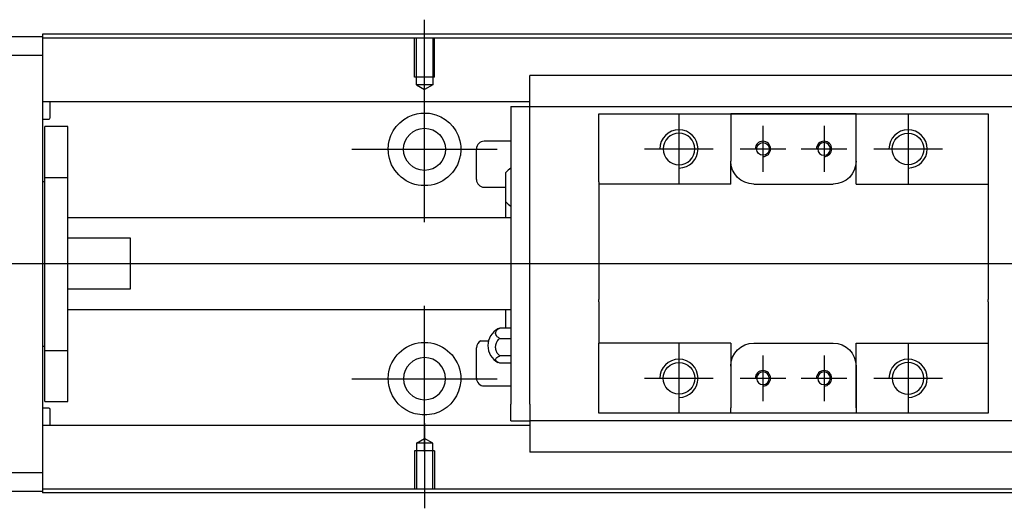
# Model space of a CAD drawing. Header units: millimetres. Extents: x -227 to 3135, y -1502 to 860.
# Tile 535 of 582: x 1141 to 1269, y -374 to -310. Entities that reach past the tile are written whole.
import ezdxf
from ezdxf.lldxf.tags import DXFTag

# ---------------------------------------------------------------- set-up
doc = ezdxf.new("R2010")
doc.units = ezdxf.units.MM
doc.layers.get('0').update_dxf_attribs({"linetype": 'CONTINUOUS'})
tags = doc.linetypes.add('DASHED', pattern=[25.72, 12.86, -12.86]).pattern_tags.tags
tags[6:7] = [DXFTag(74, 4), DXFTag(75, 0), DXFTag(340, '0'), DXFTag(46, 0.0), DXFTag(50, 0.0), DXFTag(44, 0.0), DXFTag(45, 0.0)]
tags[4:5] = [DXFTag(74, 4), DXFTag(75, 0), DXFTag(340, '0'), DXFTag(46, 0.0), DXFTag(50, 0.0), DXFTag(44, 0.0), DXFTag(45, 0.0)]

msp = doc.modelspace()

# ---------------------------------------------------------------- linework, layer by layer
for p, q in [((1193.51, -321), (1193.51, -309.88)), ((1193.51, -336.36), (1193.51, -317.31)), ((1226.81, -322.28), (1226.81, -331.28)), ((1256.81, -322.28), (1256.81, -331.28)), ((1237.81, -323.78), (1237.81, -329.78)), ((1245.81, -323.78), (1245.81, -329.78)), ((1183.99, -326.83), (1203.04, -326.83)), ((1222.31, -326.78), (1231.31, -326.78)), ((1234.81, -326.78), (1240.81, -326.78)), ((1242.81, -326.78), (1248.81, -326.78)), ((1252.31, -326.78), (1261.31, -326.78)), ((1079.52, -341.78), (1217.95, -341.78)), ((1217.95, -341.78), (1359.52, -341.78)), ((1193.51, -366.36), (1193.51, -347.31)), ((1200.89, -351.87), (1201.89, -351.87)), ((1226.81, -352.28), (1226.81, -361.28)), ((1256.81, -352.28), (1256.81, -361.28)), ((1237.81, -353.78), (1237.81, -359.78)), ((1245.81, -353.78), (1245.81, -359.78)), ((1183.99, -356.83), (1203.04, -356.83)), ((1222.31, -356.78), (1231.31, -356.78)), ((1234.81, -356.78), (1240.81, -356.78)), ((1242.81, -356.78), (1248.81, -356.78)), ((1252.31, -356.78), (1261.31, -356.78)), ((1193.51, -362.66), (1193.51, -373.78))]:
    msp.add_line(p, q)
at = {"linetype": 'Continuous'}
for p, q in [((1225.65, -311.78), (1143.51, -311.78)), ((1143.51, -311.78), (1143.51, -312.08)), ((1343.51, -311.78), (1225.65, -311.78)), ((1084.52, -312.08), (1143.51, -312.08)), ((1225.52, -312.28), (1143.51, -312.28)), ((1143.51, -312.08), (1143.51, -314.58)), ((1343.51, -312.28), (1225.52, -312.28)), ((1143.51, -314.58), (1084.52, -314.58)), ((1143.51, -314.58), (1143.51, -369.08)), ((1207.31, -317.3), (1207.31, -317.17)), ((1207.31, -317.17), (1207.31, -317.17)), ((1276.31, -317.17), (1207.31, -317.17)), ((1207.31, -320.88), (1207.31, -317.3)), ((1207.31, -320.61), (1143.51, -320.61)), ((1144.52, -322.69), (1144.52, -320.61)), ((1207.31, -321.21), (1207.31, -320.88)), ((1204.81, -321.21), (1204.81, -323.41)), ((1204.81, -321.21), (1207.31, -321.21)), ((1207.31, -322.21), (1207.31, -321.21)), ((1207.31, -321.21), (1276.31, -321.21)), ((1207.31, -323.41), (1207.31, -322.21)), ((1216.31, -323.21), (1216.31, -322.21)), ((1233.61, -322.21), (1233.61, -322.91)), ((1250.01, -322.21), (1233.61, -322.21)), ((1233.7, -322.21), (1249.92, -322.21)), ((1250.01, -322.91), (1250.01, -322.21)), ((1267.31, -322.21), (1267.31, -323.21)), ((1143.51, -322.89), (1144.32, -322.89)), ((1204.81, -323.41), (1204.81, -360.15)), ((1207.31, -323.89), (1207.31, -323.41)), ((1207.31, -323.89), (1207.31, -323.45)), ((1216.31, -331.08), (1216.31, -323.21)), ((1233.61, -322.91), (1233.61, -328.38)), ((1250.01, -331.38), (1250.01, -322.91)), ((1250.01, -328.38), (1250.01, -322.91)), ((1267.31, -323.21), (1267.31, -331.08)), ((1146.81, -323.83), (1143.81, -323.83)), ((1146.81, -323.83), (1143.81, -323.83)), ((1143.81, -330.52), (1143.81, -323.83)), ((1143.81, -330.52), (1143.81, -323.83)), ((1146.81, -330.52), (1146.81, -323.83)), ((1146.81, -330.52), (1146.81, -323.83)), ((1207.31, -359.67), (1207.31, -323.89)), ((1204.81, -325.78), (1201.31, -325.78)), ((1200.31, -330.78), (1200.31, -326.78)), ((1233.61, -331.38), (1233.61, -328.38)), ((1204.16, -333.7), (1204.16, -329.85)), ((1143.81, -331.08), (1143.51, -331.08)), ((1143.81, -331.08), (1143.51, -331.08)), ((1143.81, -353.14), (1143.81, -330.52)), ((1143.81, -330.52), (1146.81, -330.52)), ((1143.81, -353.14), (1143.81, -330.52)), ((1146.81, -353.14), (1146.81, -330.52)), ((1146.81, -353.14), (1146.81, -330.52)), ((1216.31, -331.08), (1216.31, -336.78)), ((1267.31, -331.08), (1267.31, -336.78)), ((1201.31, -331.78), (1204.16, -331.78)), ((1236.61, -331.38), (1247.01, -331.38)), ((1250.01, -331.38), (1267.31, -331.38)), ((1204.16, -335.78), (1204.16, -333.7)), ((1204.81, -335.78), (1146.82, -335.78)), ((1216.31, -336.78), (1216.31, -337.08)), ((1216.31, -337.08), (1216.31, -346.48)), ((1267.31, -336.78), (1267.31, -337.08)), ((1267.31, -337.08), (1267.31, -346.48)), ((1155.01, -338.46), (1146.82, -338.46)), ((1155.01, -345.1), (1155.01, -338.46)), ((1146.82, -345.1), (1155.01, -345.1)), ((1216.31, -346.78), (1216.31, -346.48)), ((1267.31, -346.78), (1267.31, -346.48)), ((1146.82, -347.78), (1204.81, -347.78)), ((1204.16, -350.21), (1204.16, -347.78)), ((1216.31, -346.78), (1216.31, -352.18)), ((1267.31, -346.78), (1267.31, -352.18)), ((1204.81, -350.21), (1203.35, -350.21)), ((1203.35, -351.56), (1204.81, -351.56)), ((1143.51, -352.58), (1143.81, -352.58)), ((1143.51, -352.58), (1143.81, -352.58)), ((1143.81, -353.14), (1146.81, -353.14)), ((1143.81, -359.83), (1143.81, -353.14)), ((1143.81, -359.83), (1143.81, -353.14)), ((1146.81, -359.83), (1146.81, -353.14)), ((1146.81, -359.83), (1146.81, -353.14)), ((1200.31, -356.78), (1200.31, -352.78)), ((1216.31, -352.48), (1216.31, -352.18)), ((1233.61, -352.18), (1216.31, -352.18)), ((1216.31, -360.35), (1216.31, -352.48)), ((1233.61, -352.18), (1233.61, -355.18)), ((1236.61, -352.18), (1247.01, -352.18)), ((1250.01, -360.65), (1250.01, -352.18)), ((1267.31, -352.18), (1267.31, -360.35)), ((1204.81, -353.86), (1203.35, -353.86)), ((1204.81, -354.8), (1203.35, -354.8)), ((1233.61, -355.18), (1233.61, -360.65)), ((1250.01, -355.18), (1250.01, -360.65)), ((1201.31, -357.78), (1204.81, -357.78)), ((1144.32, -360.67), (1143.51, -360.67)), ((1143.81, -359.83), (1146.81, -359.83)), ((1143.81, -359.83), (1146.81, -359.83)), ((1144.52, -362.96), (1144.52, -360.87)), ((1204.81, -362.35), (1204.81, -360.15)), ((1207.31, -360.11), (1207.31, -359.67)), ((1207.31, -360.15), (1207.31, -359.67)), ((1207.31, -360.15), (1207.31, -361.35)), ((1216.31, -361.35), (1216.31, -360.35)), ((1233.61, -361.35), (1233.61, -360.65)), ((1250.01, -360.65), (1250.01, -361.35)), ((1267.31, -360.35), (1267.31, -361.35)), ((1207.31, -361.35), (1207.31, -362.35)), ((1250.01, -361.35), (1233.61, -361.35)), ((1249.92, -361.35), (1233.7, -361.35)), ((1267.31, -361.35), (1258.66, -361.35)), ((1207.31, -362.96), (1143.51, -362.96)), ((1204.81, -362.35), (1207.31, -362.35)), ((1276.31, -362.35), (1207.31, -362.35)), ((1207.31, -362.35), (1207.31, -366.26)), ((1207.31, -366.26), (1207.31, -366.39)), ((1207.31, -366.39), (1207.31, -366.44)), ((1207.31, -366.39), (1276.31, -366.39)), ((1084.52, -369.08), (1143.51, -369.08)), ((1143.51, -369.08), (1143.51, -371.58)), ((1143.51, -371.58), (1084.52, -371.58)), ((1210.4, -371.28), (1143.51, -371.28)), ((1143.51, -371.58), (1143.51, -371.78)), ((1210.27, -371.78), (1143.51, -371.78)), ((1343.51, -371.78), (1210.27, -371.78)), ((1343.51, -371.28), (1210.4, -371.28))]:
    msp.add_line(p, q, dxfattribs=at)
at = {"linetype": 'DASHED'}
for p, q in [((1143.51, -312.08), (1143.51, -312.28)), ((1143.51, -312.28), (1143.51, -313.28)), ((1143.51, -313.28), (1143.51, -319.61)), ((1143.51, -319.61), (1143.51, -320.61)), ((1143.51, -320.61), (1143.51, -322.15)), ((1143.51, -322.15), (1143.51, -325.71)), ((1207.31, -321.31), (1207.31, -321.31)), ((1143.51, -325.71), (1143.51, -327.63)), ((1143.51, -327.63), (1143.51, -355.94)), ((1143.51, -355.94), (1143.51, -357.85)), ((1143.51, -357.85), (1143.51, -361.41)), ((1143.51, -361.41), (1143.51, -362.96)), ((1143.51, -362.96), (1143.51, -363.96)), ((1143.51, -363.96), (1143.51, -370.28)), ((1143.51, -370.28), (1143.51, -371.28)), ((1143.51, -371.28), (1143.51, -371.58))]:
    msp.add_line(p, q, dxfattribs=at)
at = {"linetype": 'DASHED', "ltscale": 0.1}
for p, q in [((1192.21, -317.38), (1192.21, -312.38)), ((1192.44, -318.38), (1192.44, -312.38)), ((1194.59, -312.38), (1194.59, -318.38)), ((1194.81, -317.38), (1194.81, -312.38)), ((1194.81, -317.38), (1192.21, -317.38)), ((1194.59, -318.38), (1192.44, -318.38)), ((1192.44, -318.38), (1193.51, -319)), ((1194.59, -318.38), (1193.51, -319)), ((1192.44, -365.28), (1193.51, -364.66)), ((1194.59, -365.28), (1193.51, -364.66)), ((1192.44, -365.28), (1192.44, -371.28)), ((1194.59, -365.28), (1192.44, -365.28)), ((1194.59, -371.28), (1194.59, -365.28)), ((1194.81, -366.28), (1192.21, -366.28)), ((1192.21, -366.28), (1192.21, -371.28)), ((1194.81, -366.28), (1194.81, -371.28))]:
    msp.add_line(p, q, dxfattribs=at)
at = {"linetype": 'Continuous'}
for centre, radius in [((1193.51, -326.83), 2.75), ((1256.81, -326.78), 2.07), ((1237.81, -326.78), 0.825), ((1226.81, -356.78), 2.07)]:
    msp.add_circle(centre, radius, dxfattribs=at)
at = {"linetype": 'Continuous', "extrusion": (0, 0, -1)}
for centre, radius in [((-1226.81, -326.78), 2.07), ((-1245.81, -326.78), 0.825), ((-1193.51, -356.83), 2.75), ((-1256.81, -356.78), 2.07), ((-1237.81, -356.78), 0.825), ((-1245.81, -356.78), 0.825)]:
    msp.add_circle(centre, radius, dxfattribs=at)
for centre, radius, start, end in [((-1193.51, -326.83), 4.75, 13.6191, 80.1049), ((-1193.51, -326.83), 4.75, 99.8951, 166.3809), ((-1193.51, -326.83), 4.75, 189.6765, 350.3235), ((-1236.61, -328.38), 3, 270, 359.96), ((-1247.01, -328.38), 3, 180, 270), ((-1193.51, -356.83), 4.75, 10.8558, 169.1442), ((-1236.61, -355.18), 3, 0, 90), ((-1247.01, -355.18), 3, 90, 180), ((-1193.51, -356.83), 4.75, 285.2319, 347.572), ((-1193.51, -356.83), 4.75, 192.428, 254.7681)]:
    msp.add_arc(centre, radius, start, end, dxfattribs=at)
at = {"linetype": 'Continuous'}
for centre, radius, start, end in [((1144.32, -322.69), 0.2, 270, 0), ((1201.31, -326.78), 1, 90, 180), ((1206.3, -331.73), 2.85, 121.5132, 138.6569), ((1201.31, -330.78), 1, 180, 270), ((1206.3, -331.82), 2.85, 221.3431, 238.4868), ((1204.31, -352.5), 2.5, 118.2701, 180), ((1201.31, -352.78), 1, 114.7486, 180), ((1204.31, -352.5), 2.5, 180, 241.7734), ((1201.31, -356.78), 1, 180, 270), ((1144.32, -360.87), 0.2, 0, 90)]:
    msp.add_arc(centre, radius, start, end, dxfattribs=at)
for centre, radius in [((1226.81, -326.78), 2.5), ((1256.81, -326.78), 2.5), ((1237.81, -326.78), 1), ((1245.81, -326.78), 1), ((1226.81, -356.78), 2.5), ((1256.81, -356.78), 2.5), ((1237.81, -356.78), 1), ((1245.81, -356.78), 1)]:
    msp.add_arc(centre, radius, 270, 180)
for points, knots in [([(1192.7, -322.15), (1193.11, -322.08), (1193.54, -322.06), (1194.08, -322.11), (1194.21, -322.13), (1194.33, -322.15)], [0, 0, 0, 0, 0.772987, 0.772987, 1, 1, 1, 1]), ([(1203.35, -351.56), (1203.23, -351.5), (1203.11, -351.42), (1202.94, -351.25), (1202.88, -351.16), (1202.81, -350.97), (1202.8, -350.87), (1202.85, -350.67), (1202.9, -350.57), (1203.05, -350.4), (1203.15, -350.32), (1203.3, -350.23), (1203.33, -350.22), (1203.35, -350.21)], [0, 0, 0, 0, 0.192078, 0.192078, 0.384156, 0.384156, 0.576234, 0.576234, 0.768312, 0.768312, 0.960389, 0.960389, 1, 1, 1, 1]), ([(1203.35, -353.86), (1203.23, -353.75), (1203.11, -353.62), (1202.94, -353.34), (1202.88, -353.18), (1202.81, -352.85), (1202.8, -352.68), (1202.85, -352.35), (1202.9, -352.18), (1203.05, -351.89), (1203.15, -351.75), (1203.3, -351.61), (1203.33, -351.58), (1203.35, -351.56)], [0, 0, 0, 0, 0.192078, 0.192078, 0.384156, 0.384156, 0.576234, 0.576234, 0.768312, 0.768312, 0.960389, 0.960389, 1, 1, 1, 1]), ([(1203.35, -354.8), (1203.23, -354.76), (1203.11, -354.7), (1202.94, -354.59), (1202.88, -354.52), (1202.81, -354.39), (1202.8, -354.32), (1202.85, -354.18), (1202.9, -354.11), (1203.05, -353.99), (1203.15, -353.94), (1203.3, -353.88), (1203.33, -353.87), (1203.35, -353.86)], [0, 0, 0, 0, 0.192078, 0.192078, 0.384156, 0.384156, 0.576234, 0.576234, 0.768312, 0.768312, 0.960389, 0.960389, 1, 1, 1, 1]), ([(1194.76, -361.41), (1194.36, -361.52), (1193.93, -361.58), (1193.09, -361.58), (1192.67, -361.52), (1192.27, -361.41)], [0, 0, 0, 0, 0.500461, 0.500461, 1, 1, 1, 1])]:
    msp.add_open_spline(points, degree=3, knots=knots, dxfattribs=at)
for points, degree in [([(1216.31, -322.21), (1233.61, -322.21)], 1), ([(1250.01, -322.21), (1267.31, -322.21)], 1), ([(1188.83, -327.63), (1188.72, -326.97), (1188.75, -326.31), (1188.9, -325.71)], 3), ([(1198.13, -325.71), (1198.28, -326.31), (1198.31, -326.98), (1198.2, -327.63)], 3), ([(1233.61, -331.38), (1216.31, -331.38)], 1), ([(1203.35, -350.21), (1203.27, -350.24), (1203.19, -350.27), (1203.12, -350.31)], 3), ([(1250.01, -352.18), (1267.31, -352.18)], 1), ([(1188.88, -357.85), (1188.74, -357.25), (1188.73, -356.58), (1188.85, -355.94)], 3), ([(1198.18, -355.94), (1198.31, -356.59), (1198.29, -357.26), (1198.15, -357.85)], 3), ([(1233.61, -361.35), (1216.31, -361.35)], 1), ([(1267.31, -361.35), (1250.01, -361.35)], 1)]:
    msp.add_open_spline(points, degree=degree, dxfattribs=at)
msp.add_rational_spline([(1233.61, -328.38), (1233.61, -328.38), (1233.61, -328.38)], [0.500000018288, 0.499999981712, 0.500000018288], degree=2, dxfattribs=at)

doc.saveas('drawing.dxf')
